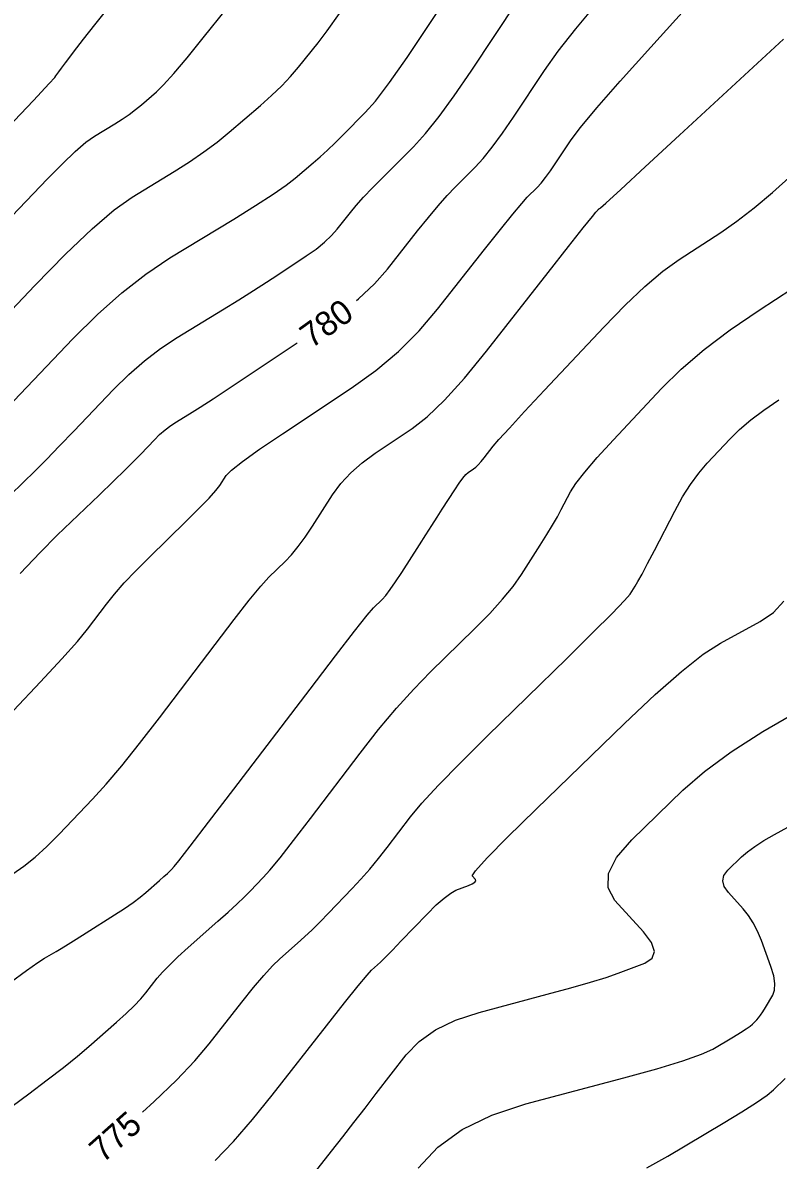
# Model space of a CAD drawing. Extents: x 2082232 to 2083549, y 592624 to 593832.
# Drawn here: x 2083416 to 2083437.69, y 592745.42 to 592778.07 of the extents above; entities that cross this region are included whole.
import ezdxf

# ---------------------------------------------------------------- set-up
doc = ezdxf.new("R2010")
doc.units = 0
doc.layers.add('DT_X_Contour_Major', color=7, linetype='Continuous')
doc.layers.add('DT_X_Contour_Minor', color=7, linetype='Continuous')

msp = doc.modelspace()

# ---------------------------------------------------------------- linework, layer by layer
at = {"layer": 'DT_X_Contour_Major'}
for points in [[(2083425.587, 592770.105), (2083425.642, 592770.149), (2083426.104, 592770.579), (2083426.474, 592770.997), (2083427.337, 592772.096), (2083427.647, 592772.483), (2083427.93, 592772.822), (2083428.187, 592773.111), (2083428.416, 592773.352), (2083428.992, 592773.929), (2083429.223, 592774.181), (2083429.483, 592774.505), (2083429.772, 592774.9), (2083430.091, 592775.367), (2083430.98, 592776.707), (2083431.372, 592777.257), (2083431.879, 592777.903), (2083432.503, 592778.644)], [(2083415.58, 592775.062), (2083416.317, 592775.846), (2083416.764, 592776.325), (2083416.922, 592776.498), (2083416.956, 592776.553), (2083416.983, 592776.591), (2083417.038, 592776.665), (2083417.12, 592776.774), (2083417.23, 592776.919), (2083417.561, 592777.353), (2083417.752, 592777.599), (2083418.076, 592778.011), (2083418.535, 592778.589)], [(2083415.929, 592762.266), (2083416.5, 592762.87), (2083416.991, 592763.36), (2083418.193, 592764.513), (2083418.606, 592764.911), (2083418.943, 592765.24), (2083419.205, 592765.499), (2083419.39, 592765.689), (2083419.784, 592766.102), (2083419.934, 592766.251), (2083420.09, 592766.387), (2083420.25, 592766.509), (2083420.416, 592766.619), (2083420.866, 592766.893), (2083421.1, 592767.041), (2083421.466, 592767.278), (2083421.962, 592767.605), (2083422.59, 592768.021), (2083423.883, 592768.881)], [(2083419.442, 592746.805), (2083419.773, 592747.104), (2083420.414, 592747.723), (2083420.941, 592748.274), (2083421.352, 592748.758), (2083422.296, 592749.961), (2083422.629, 592750.377), (2083422.922, 592750.723), (2083423.174, 592750.997), (2083423.385, 592751.202), (2083423.894, 592751.653), (2083424.093, 592751.834), (2083424.308, 592752.038), (2083424.538, 592752.266), (2083424.784, 592752.517), (2083425.46, 592753.217), (2083425.713, 592753.488), (2083425.966, 592753.776), (2083426.217, 592754.08), (2083426.468, 592754.4), (2083427.135, 592755.276), (2083427.461, 592755.667), (2083427.937, 592756.185), (2083428.565, 592756.83), (2083429.343, 592757.601), (2083431.619, 592759.825), (2083432.373, 592760.566), (2083432.927, 592761.12), (2083433.282, 592761.488), (2083433.438, 592761.67), (2083433.588, 592761.905), (2083433.664, 592762.035), (2083433.782, 592762.249), (2083433.94, 592762.547), (2083434.138, 592762.928), (2083434.722, 592764.057), (2083434.944, 592764.46), (2083435.173, 592764.823), (2083435.41, 592765.147), (2083435.653, 592765.43), (2083436.311, 592766.132), (2083436.583, 592766.399), (2083436.907, 592766.674), (2083437.281, 592766.956), (2083437.707, 592767.246)]]:
    msp.add_lwpolyline(points, dxfattribs=at)
at = {"layer": 'DT_X_Contour_Minor'}
for points in [[(2083415.557, 592767.017), (2083417.441, 592768.997), (2083418.145, 592769.699), (2083418.844, 592770.321), (2083419.538, 592770.861), (2083420.228, 592771.321), (2083422.061, 592772.44), (2083422.687, 592772.828), (2083423.189, 592773.153), (2083423.568, 592773.414), (2083423.824, 592773.611), (2083424.342, 592774.053), (2083424.542, 592774.228), (2083424.752, 592774.42), (2083424.973, 592774.631), (2083425.205, 592774.859), (2083425.837, 592775.493), (2083426.129, 592775.827), (2083426.529, 592776.355), (2083427.037, 592777.077), (2083427.655, 592777.992), (2083429.445, 592780.69)], [(2083415.743, 592758.334), (2083416.517, 592759.151), (2083417.128, 592759.812), (2083417.576, 592760.316), (2083417.862, 592760.665), (2083418.409, 592761.387), (2083418.639, 592761.674), (2083418.919, 592761.992), (2083419.249, 592762.341), (2083419.629, 592762.722), (2083420.709, 592763.78), (2083421.072, 592764.14), (2083421.351, 592764.429), (2083421.546, 592764.645), (2083421.658, 592764.788), (2083421.842, 592765.075), (2083421.995, 592765.23), (2083422.316, 592765.481), (2083422.803, 592765.829), (2083423.458, 592766.272), (2083425.427, 592767.581), (2083426.136, 592768.091), (2083426.787, 592768.639), (2083427.38, 592769.225), (2083427.914, 592769.849), (2083429.261, 592771.563), (2083429.716, 592772.138), (2083430.072, 592772.58), (2083430.327, 592772.888), (2083430.484, 592773.062), (2083430.768, 592773.346), (2083430.881, 592773.47), (2083431.01, 592773.63), (2083431.152, 592773.825), (2083431.309, 592774.055), (2083431.748, 592774.715), (2083432.014, 592775.067), (2083432.483, 592775.628), (2083433.155, 592776.398), (2083434.031, 592777.377), (2083436.636, 592780.265)], [(2083415.494, 592772.309), (2083416.713, 592773.59), (2083417.141, 592774.027), (2083417.509, 592774.378), (2083417.817, 592774.641), (2083418.065, 592774.818), (2083418.649, 592775.175), (2083418.861, 592775.309), (2083419.058, 592775.444), (2083419.242, 592775.581), (2083419.411, 592775.718), (2083419.843, 592776.087), (2083420.049, 592776.288), (2083420.341, 592776.613), (2083420.719, 592777.063), (2083421.184, 592777.638), (2083422.538, 592779.338)], [(2083415.229, 592764.121), (2083416.024, 592764.884), (2083416.338, 592765.19), (2083416.684, 592765.537), (2083417.063, 592765.924), (2083417.474, 592766.353), (2083418.612, 592767.55), (2083419.047, 592767.98), (2083419.497, 592768.372), (2083419.962, 592768.726), (2083420.441, 592769.043), (2083421.742, 592769.837), (2083422.206, 592770.122), (2083422.625, 592770.384), (2083422.999, 592770.623), (2083423.326, 592770.837), (2083424.139, 592771.378), (2083424.424, 592771.578), (2083424.668, 592771.773), (2083424.871, 592771.962), (2083425.034, 592772.146), (2083425.413, 592772.629), (2083425.578, 592772.828), (2083425.789, 592773.063), (2083426.046, 592773.335), (2083426.349, 592773.643), (2083427.217, 592774.513), (2083427.564, 592774.893), (2083427.956, 592775.381), (2083428.392, 592775.976), (2083428.873, 592776.679), (2083430.213, 592778.699)], [(2083413.823, 592767.873), (2083416.347, 592770.527), (2083417.232, 592771.432), (2083417.994, 592772.157), (2083418.632, 592772.703), (2083419.147, 592773.07), (2083420.355, 592773.808), (2083420.793, 592774.085), (2083421.202, 592774.366), (2083421.582, 592774.648), (2083421.933, 592774.933), (2083422.828, 592775.697), (2083423.148, 592775.981), (2083423.437, 592776.258), (2083423.694, 592776.531), (2083423.92, 592776.798), (2083424.482, 592777.501), (2083424.74, 592777.842), (2083425.096, 592778.335)], [(2083415.721, 592753.642), (2083416.033, 592753.858), (2083416.359, 592754.12), (2083416.698, 592754.428), (2083417.051, 592754.782), (2083418.01, 592755.787), (2083418.4, 592756.215), (2083418.849, 592756.747), (2083419.358, 592757.383), (2083419.927, 592758.122), (2083421.523, 592760.23), (2083422.069, 592760.943), (2083422.508, 592761.501), (2083422.842, 592761.905), (2083423.07, 592762.154), (2083423.536, 592762.61), (2083423.716, 592762.802), (2083423.906, 592763.035), (2083424.107, 592763.309), (2083424.318, 592763.623), (2083424.895, 592764.518), (2083425.134, 592764.844), (2083425.418, 592765.153), (2083425.748, 592765.444), (2083426.124, 592765.718), (2083427.185, 592766.424), (2083427.617, 592766.761), (2083428.115, 592767.244), (2083428.68, 592767.873), (2083429.312, 592768.647), (2083431.087, 592770.905), (2083431.671, 592771.649), (2083432.094, 592772.185), (2083432.354, 592772.514), (2083432.452, 592772.636), (2083432.499, 592772.685), (2083432.515, 592772.703), (2083432.531, 592772.717), (2083432.545, 592772.729), (2083432.558, 592772.738), (2083432.59, 592772.759), (2083432.74, 592772.896), (2083433.168, 592773.289), (2083433.872, 592773.939), (2083434.854, 592774.846), (2083437.84, 592777.607)], [(2083415.644, 592750.527), (2083416.111, 592750.863), (2083416.44, 592751.094), (2083416.633, 592751.219), (2083416.963, 592751.413), (2083417.11, 592751.501), (2083417.303, 592751.619), (2083417.541, 592751.767), (2083417.824, 592751.946), (2083418.641, 592752.464), (2083418.927, 592752.65), (2083419.172, 592752.819), (2083419.377, 592752.972), (2083419.541, 592753.107), (2083419.925, 592753.447), (2083420.054, 592753.563), (2083420.156, 592753.654), (2083420.229, 592753.722), (2083420.274, 592753.766), (2083420.355, 592753.85), (2083420.484, 592754.012), (2083420.811, 592754.436), (2083421.336, 592755.122), (2083422.059, 592756.069), (2083424.25, 592758.944), (2083424.98, 592759.899), (2083425.528, 592760.606), (2083425.893, 592761.066), (2083426.076, 592761.28), (2083426.32, 592761.518), (2083426.424, 592761.634), (2083426.553, 592761.802), (2083426.706, 592762.022), (2083426.884, 592762.294), (2083427.39, 592763.089), (2083427.573, 592763.376), (2083427.743, 592763.642), (2083427.899, 592763.885), (2083428.041, 592764.106), (2083428.403, 592764.666), (2083428.529, 592764.855), (2083428.635, 592765.001), (2083428.722, 592765.104), (2083428.789, 592765.164), (2083428.943, 592765.266), (2083429.006, 592765.315), (2083429.078, 592765.385), (2083429.16, 592765.476), (2083429.252, 592765.588), (2083429.509, 592765.916), (2083429.673, 592766.108), (2083429.973, 592766.44), (2083430.408, 592766.912), (2083430.978, 592767.523), (2083432.68, 592769.339), (2083433.295, 592769.971), (2083433.861, 592770.506), (2083434.379, 592770.943), (2083434.85, 592771.282), (2083436.04, 592772.057), (2083436.503, 592772.378), (2083436.999, 592772.761), (2083437.529, 592773.205), (2083438.091, 592773.71)], [(2083414.657, 592746.211), (2083416.174, 592747.327), (2083416.709, 592747.725), (2083417.176, 592748.085), (2083417.575, 592748.406), (2083417.905, 592748.687), (2083418.697, 592749.386), (2083418.972, 592749.635), (2083419.204, 592749.858), (2083419.393, 592750.054), (2083419.538, 592750.225), (2083419.867, 592750.644), (2083420.015, 592750.817), (2083420.212, 592751.022), (2083420.458, 592751.258), (2083420.753, 592751.525), (2083421.605, 592752.28), (2083421.903, 592752.547), (2083422.156, 592752.779), (2083422.364, 592752.977), (2083422.529, 592753.141), (2083422.907, 592753.534), (2083423.099, 592753.75), (2083423.389, 592754.106), (2083423.777, 592754.601), (2083424.263, 592755.235), (2083425.693, 592757.11), (2083426.22, 592757.783), (2083426.733, 592758.396), (2083427.229, 592758.948), (2083427.709, 592759.44), (2083428.97, 592760.672), (2083429.408, 592761.116), (2083429.78, 592761.523), (2083430.083, 592761.895), (2083430.32, 592762.231), (2083430.859, 592763.078), (2083431.049, 592763.38), (2083431.213, 592763.651), (2083431.351, 592763.89), (2083431.463, 592764.098), (2083431.728, 592764.61), (2083431.879, 592764.847), (2083432.136, 592765.175), (2083432.497, 592765.592), (2083432.963, 592766.1), (2083434.344, 592767.574), (2083434.908, 592768.13), (2083435.562, 592768.69), (2083436.307, 592769.256), (2083437.142, 592769.826), (2083439.49, 592771.355)], [(2083421.528, 592745.417), (2083422.049, 592745.962), (2083422.595, 592746.587), (2083423.166, 592747.292), (2083424.725, 592749.279), (2083425.244, 592749.937), (2083425.632, 592750.424), (2083425.89, 592750.737), (2083426.018, 592750.879), (2083426.184, 592751.026), (2083426.273, 592751.11), (2083426.417, 592751.253), (2083426.615, 592751.455), (2083426.868, 592751.715), (2083427.614, 592752.488), (2083427.875, 592752.748), (2083428.1, 592752.948), (2083428.289, 592753.089), (2083428.44, 592753.17), (2083428.797, 592753.306), (2083428.909, 592753.355), (2083428.98, 592753.401), (2083429.009, 592753.443), (2083428.996, 592753.482), (2083428.907, 592753.582), (2083428.996, 592753.729), (2083429.331, 592754.098), (2083429.913, 592754.688), (2083430.74, 592755.498), (2083433.275, 592757.955), (2083434.161, 592758.79), (2083434.915, 592759.453), (2083435.538, 592759.944), (2083436.031, 592760.262), (2083437.169, 592760.883), (2083437.553, 592761.146), (2083437.849, 592761.471)], [(2083423.999, 592744.575), (2083424.864, 592745.677), (2083425.188, 592746.091), (2083425.511, 592746.505), (2083425.833, 592746.92), (2083426.153, 592747.336), (2083427.008, 592748.445), (2083427.379, 592748.834), (2083427.854, 592749.167), (2083428.43, 592749.444), (2083429.11, 592749.666), (2083431.059, 592750.184), (2083431.734, 592750.367), (2083432.298, 592750.529), (2083432.751, 592750.671), (2083433.094, 592750.791), (2083433.858, 592751.082), (2083434.07, 592751.22), (2083434.134, 592751.416), (2083434.051, 592751.668), (2083433.819, 592751.978), (2083433.003, 592752.88), (2083432.804, 592753.242), (2083432.819, 592753.653), (2083433.048, 592754.113), (2083433.49, 592754.621), (2083434.956, 592756.041), (2083435.576, 592756.583), (2083436.34, 592757.145), (2083437.246, 592757.726), (2083438.295, 592758.327)], [(2083427.353, 592745.198), (2083427.917, 592745.794), (2083428.621, 592746.301), (2083429.465, 592746.716), (2083430.449, 592747.041), (2083433.258, 592747.788), (2083434.208, 592748.049), (2083434.951, 592748.274), (2083435.485, 592748.462), (2083435.813, 592748.613), (2083436.408, 592748.968), (2083436.61, 592749.09), (2083436.767, 592749.19), (2083436.88, 592749.269), (2083436.949, 592749.326), (2083437.073, 592749.448), (2083437.124, 592749.505), (2083437.183, 592749.583), (2083437.249, 592749.683), (2083437.323, 592749.804), (2083437.532, 592750.156), (2083437.587, 592750.307), (2083437.597, 592750.494), (2083437.562, 592750.719), (2083437.482, 592750.98), (2083437.207, 592751.727), (2083437.097, 592751.994), (2083436.973, 592752.235), (2083436.836, 592752.45), (2083436.684, 592752.638), (2083436.261, 592753.106), (2083436.141, 592753.277), (2083436.097, 592753.441), (2083436.13, 592753.596), (2083436.24, 592753.744), (2083436.636, 592754.127), (2083436.806, 592754.275), (2083437.022, 592754.432), (2083437.281, 592754.597), (2083437.586, 592754.771), (2083438.457, 592755.246)], [(2083433.915, 592745.203), (2083434.517, 592745.535), (2083436.109, 592746.482), (2083436.647, 592746.808), (2083437.067, 592747.076), (2083437.369, 592747.286), (2083437.553, 592747.438), (2083437.886, 592747.766)]]:
    msp.add_lwpolyline(points, dxfattribs=at)

# ---------------------------------------------------------------- texts
at = {"layer": 'DT_X_Contour_Major'}
for s, rotation, p in [('780', 35.6939, (2083424.289, 592768.707)), ('775', 41.6301, (2083418.305, 592745.321))]:
    msp.add_text(s, height=0.7, rotation=rotation, dxfattribs=at).set_placement(p)

doc.saveas('drawing.dxf')
